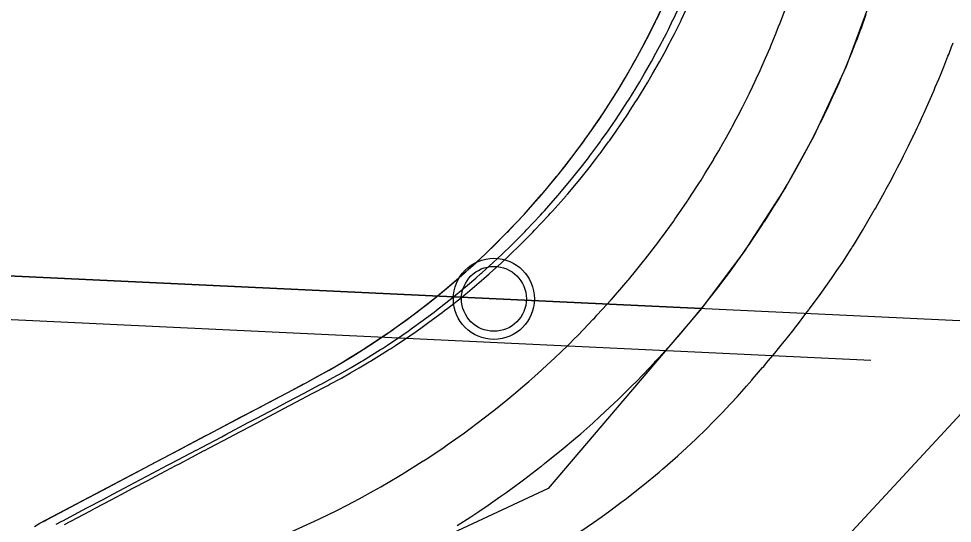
# Model space of a CAD drawing. Extents: x -70 to 701944, y -4 to 666871.
# Drawn here: x 668339.9 to 668397.5, y 655327.1 to 655358.2 of the extents above; entities that cross this region are included whole.
import ezdxf

# ---------------------------------------------------------------- set-up
doc = ezdxf.new("R2010")
doc.units = 0
for name, color, linetype in [('R_Detour', 7, 'Continuous'), ('R_No Plot', 7, 'Continuous'), ('R_Proposed Const Limits', 7, 'Continuous'), ('R_Proposed Road', 7, 'Continuous'), ('R_ROW', 7, 'Continuous'), ('R_Water', 7, 'Continuous')]:
    doc.layers.add(name, color=color, linetype=linetype)

msp = doc.modelspace()

# ---------------------------------------------------------------- linework, layer by layer
at = {"layer": 'R_Detour'}
msp.add_line((668521.837, 655333.706), (668306.48, 655343.87), dxfattribs=at)
at = {"layer": 'R_No Plot'}
msp.add_line((668199.858, 655346.223), (668392.433, 655337.134), dxfattribs=at)
for points in [[(668307.659, 655368.842), (668394.008, 655364.767), (668392.694, 655360.076), (668390.904, 655355.244), (668388.887, 655350.908), (668387.164, 655347.778), (668384.625, 655343.825), (668381.982, 655340.307), (668306.48, 655343.87)], [(668306.48, 655343.87), (668381.988, 655340.306), (668372.533, 655329.215), (668356.027, 655321.509), (668305.54, 655323.892)]]:
    msp.add_lwpolyline(points, close=True, dxfattribs=at)
msp.add_circle((668369.191, 655340.91), 2.5, dxfattribs=at)
at = {"layer": 'R_Proposed Const Limits'}
msp.add_lwpolyline([(668374.541, 655326.585), (668375.331, 655327.122), (668375.795, 655327.448), (668376.346, 655327.845), (668377.018, 655328.345), (668377.358, 655328.604), (668378.217, 655329.275), (668378.372, 655329.399), (668379.379, 655330.228), (668379.391, 655330.238), (668379.591, 655330.408), (668380.373, 655331.091), (668380.532, 655331.234), (668381.353, 655331.989), (668381.639, 655332.261), (668382.315, 655332.92), (668382.711, 655333.319), (668383.257, 655333.884), (668383.749, 655334.408), (668383.819, 655334.484), (668384.18, 655334.879), (668384.473, 655335.204), (668384.76, 655335.525), (668385.095, 655335.906), (668385.142, 655335.959), (668385.756, 655336.671), (668385.822, 655336.748), (668386.003, 655336.962), (668386.51, 655337.57), (668386.735, 655337.844), (668386.901, 655338.047), (668387.204, 655338.425), (668387.693, 655339.043), (668387.785, 655339.161), (668387.902, 655339.312), (668388.429, 655340.002), (668388.601, 655340.231), (668388.629, 655340.268), (668388.655, 655340.303), (668389.299, 655341.181), (668389.507, 655341.472), (668389.541, 655341.519), (668389.993, 655342.161), (668390.341, 655342.667), (668390.427, 655342.793), (668390.692, 655343.17), (668391.151, 655343.887), (668391.229, 655344.012), (668391.279, 655344.091), (668391.351, 655344.209), (668391.915, 655345.133), (668392, 655345.276), (668392.082, 655345.413), (668392.639, 655346.37), (668392.658, 655346.402), (668392.708, 655346.491), (668392.859, 655346.757), (668393.267, 655347.49), (668393.379, 655347.694), (668393.61, 655348.121), (668393.882, 655348.635), (668394.059, 655348.974), (668394.077, 655349.008), (668394.332, 655349.505), (668394.445, 655349.729), (668394.483, 655349.805), (668394.75, 655350.342), (668395.026, 655350.908), (668395.069, 655350.998), (668395.289, 655351.462), (668395.399, 655351.696), (668395.637, 655352.213), (668395.69, 655352.329), (668396.021, 655353.069), (668396.188, 655353.45), (668396.325, 655353.768), (668396.404, 655353.953), (668396.616, 655354.459), (668396.719, 655354.708), (668396.929, 655355.222), (668397.184, 655355.866), (668397.23, 655355.984), (668397.409, 655356.447), (668397.501, 655356.692)], dxfattribs=at)
at = {"layer": 'R_Proposed Road'}
msp.add_line((668341.204, 655327.071), (668357.575, 655335.722), dxfattribs=at)
for points in [[(668340.873, 655326.868), (668341.204, 655327.071), (668341.549, 655327.253), (668341.602, 655327.281), (668342.814, 655327.922), (668343.093, 655328.069), (668344.091, 655328.596), (668344.695, 655328.916), (668345.43, 655329.304), (668346.353, 655329.792), (668346.832, 655330.045), (668348.068, 655330.698), (668348.295, 655330.818), (668349.818, 655331.623), (668349.837, 655331.633), (668350.149, 655331.798), (668351.4, 655332.459), (668351.66, 655332.596), (668353.039, 655333.325), (668353.535, 655333.587), (668354.735, 655334.222), (668355.461, 655334.605), (668356.487, 655335.147), (668357.437, 655335.649), (668357.575, 655335.722), (668358.28, 655336.102), (668358.839, 655336.414), (668359.378, 655336.723), (668359.998, 655337.09), (668360.083, 655337.142), (668361.19, 655337.831), (668361.305, 655337.905), (668361.625, 655338.113), (668362.505, 655338.703), (668362.889, 655338.969), (668363.17, 655339.167), (668363.681, 655339.535), (668364.491, 655340.138), (668364.642, 655340.254), (668364.833, 655340.401), (668365.684, 655341.076), (668365.959, 655341.3), (668366.003, 655341.336), (668366.045, 655341.37), (668367.059, 655342.23), (668367.384, 655342.516), (668367.436, 655342.562), (668368.132, 655343.193), (668368.662, 655343.69), (668368.793, 655343.814), (668369.176, 655344.185), (668369.883, 655344.891), (668370.004, 655345.014), (668370.08, 655345.092), (668370.191, 655345.207), (668371.048, 655346.118), (668371.177, 655346.259), (668371.3, 655346.394), (668372.132, 655347.338), (668372.159, 655347.37), (668372.234, 655347.457), (668372.457, 655347.72), (668373.055, 655348.444), (668373.218, 655348.646), (668373.553, 655349.068), (668373.946, 655349.576), (668374.2, 655349.911), (668374.225, 655349.945), (668374.59, 655350.437), (668374.751, 655350.659), (668374.805, 655350.734), (668375.182, 655351.265), (668375.569, 655351.827), (668375.629, 655351.915), (668375.937, 655352.375), (668376.089, 655352.607), (668376.419, 655353.12), (668376.492, 655353.236), (668376.946, 655353.969), (668377.174, 655354.348), (668377.36, 655354.663), (668377.468, 655354.847), (668377.755, 655355.349), (668377.893, 655355.596), (668378.174, 655356.107), (668378.515, 655356.747), (668378.576, 655356.865), (668378.813, 655357.325), (668378.935, 655357.568), (668379.222, 655358.153), (668379.227, 655358.162), (668379.643, 655359.044)], [(668342.213, 655327.024), (668342.558, 655327.206), (668342.611, 655327.234), (668343.823, 655327.874), (668344.102, 655328.021), (668345.1, 655328.549), (668345.703, 655328.868), (668346.439, 655329.257), (668347.362, 655329.744), (668347.841, 655329.998), (668349.077, 655330.65), (668349.304, 655330.771), (668350.827, 655331.575), (668350.846, 655331.585), (668351.157, 655331.75), (668352.409, 655332.411), (668352.669, 655332.549), (668354.048, 655333.278), (668354.544, 655333.54), (668355.744, 655334.174), (668356.47, 655334.558), (668357.496, 655335.1), (668358.446, 655335.602), (668358.584, 655335.675), (668359.288, 655336.054), (668359.848, 655336.366), (668360.387, 655336.676), (668361.007, 655337.043), (668361.092, 655337.094), (668362.199, 655337.783), (668362.314, 655337.857), (668362.634, 655338.065), (668363.514, 655338.655), (668363.898, 655338.922), (668364.179, 655339.12), (668364.69, 655339.487), (668365.499, 655340.091), (668365.651, 655340.206), (668365.842, 655340.353), (668366.693, 655341.028), (668366.968, 655341.252), (668367.012, 655341.289), (668367.054, 655341.323), (668368.068, 655342.183), (668368.393, 655342.468), (668368.444, 655342.514), (668369.14, 655343.145), (668369.671, 655343.642), (668369.802, 655343.767), (668370.185, 655344.138), (668370.892, 655344.843), (668371.013, 655344.967), (668371.089, 655345.044), (668371.2, 655345.16), (668372.057, 655346.07), (668372.186, 655346.211), (668372.309, 655346.347), (668373.141, 655347.29), (668373.168, 655347.322), (668373.243, 655347.409), (668373.466, 655347.672), (668374.064, 655348.396), (668374.227, 655348.598), (668374.562, 655349.02), (668374.955, 655349.528), (668375.209, 655349.864), (668375.234, 655349.897), (668375.598, 655350.389), (668375.76, 655350.611), (668375.813, 655350.686), (668376.191, 655351.218), (668376.578, 655351.779), (668376.638, 655351.868), (668376.945, 655352.328), (668377.098, 655352.56), (668377.428, 655353.073), (668377.501, 655353.188), (668377.955, 655353.921), (668378.183, 655354.3), (668378.369, 655354.615), (668378.476, 655354.8), (668378.764, 655355.302), (668378.902, 655355.549), (668379.183, 655356.06), (668379.524, 655356.7), (668379.585, 655356.817), (668379.821, 655357.278), (668379.944, 655357.521), (668380.231, 655358.105), (668380.236, 655358.115), (668380.652, 655358.997)], [(668342.713, 655327), (668343.058, 655327.182), (668343.11, 655327.21), (668344.323, 655327.851), (668344.601, 655327.998), (668345.599, 655328.525), (668346.203, 655328.844), (668346.939, 655329.233), (668347.862, 655329.721), (668348.341, 655329.974), (668349.576, 655330.627), (668349.803, 655330.747), (668351.326, 655331.552), (668351.345, 655331.562), (668351.657, 655331.727), (668352.908, 655332.388), (668353.168, 655332.525), (668354.548, 655333.254), (668355.043, 655333.516), (668356.244, 655334.151), (668356.97, 655334.534), (668357.995, 655335.076), (668358.946, 655335.578), (668359.083, 655335.651), (668359.788, 655336.031), (668360.348, 655336.343), (668360.887, 655336.652), (668361.506, 655337.019), (668361.591, 655337.07), (668362.698, 655337.759), (668362.813, 655337.834), (668363.133, 655338.041), (668364.013, 655338.632), (668364.398, 655338.898), (668364.679, 655339.096), (668365.189, 655339.464), (668365.999, 655340.067), (668366.15, 655340.183), (668366.341, 655340.33), (668367.193, 655341.004), (668367.467, 655341.228), (668367.512, 655341.265), (668367.553, 655341.299), (668368.567, 655342.159), (668368.892, 655342.445), (668368.944, 655342.491), (668369.64, 655343.121), (668370.171, 655343.619), (668370.301, 655343.743), (668370.684, 655344.114), (668371.391, 655344.819), (668371.512, 655344.943), (668371.588, 655345.021), (668371.7, 655345.136), (668372.556, 655346.046), (668372.685, 655346.187), (668372.808, 655346.323), (668373.64, 655347.266), (668373.668, 655347.298), (668373.742, 655347.386), (668373.965, 655347.649), (668374.564, 655348.373), (668374.726, 655348.574), (668375.061, 655348.996), (668375.455, 655349.505), (668375.709, 655349.84), (668375.734, 655349.873), (668376.098, 655350.366), (668376.259, 655350.588), (668376.313, 655350.662), (668376.69, 655351.194), (668377.077, 655351.755), (668377.137, 655351.844), (668377.445, 655352.304), (668377.597, 655352.536), (668377.927, 655353.049), (668378, 655353.164), (668378.454, 655353.898), (668378.682, 655354.276), (668378.868, 655354.592), (668378.976, 655354.776), (668379.263, 655355.278), (668379.402, 655355.525), (668379.683, 655356.036), (668380.023, 655356.676), (668380.085, 655356.794), (668380.321, 655357.254), (668380.443, 655357.497), (668380.731, 655358.082), (668380.735, 655358.091), (668381.151, 655358.973)], [(668356.737, 655326.567), (668358.135, 655327.199), (668358.443, 655327.345), (668359.515, 655327.868), (668360.139, 655328.187), (668360.876, 655328.575), (668361.768, 655329.065), (668362.218, 655329.319), (668363.339, 655329.977), (668363.539, 655330.099), (668364.838, 655330.914), (668364.854, 655330.924), (668365.111, 655331.092), (668366.115, 655331.764), (668366.318, 655331.904), (668367.368, 655332.649), (668367.734, 655332.917), (668368.597, 655333.567), (668369.103, 655333.961), (668369.801, 655334.519), (668370.428, 655335.036), (668370.517, 655335.111), (668370.978, 655335.503), (668371.348, 655335.823), (668371.709, 655336.141), (668372.128, 655336.518), (668372.185, 655336.57), (668372.946, 655337.276), (668373.027, 655337.351), (668373.25, 655337.564), (668373.869, 655338.166), (668374.142, 655338.438), (668374.343, 655338.64), (668374.709, 655339.015), (668375.296, 655339.628), (668375.406, 655339.746), (668375.546, 655339.895), (668376.172, 655340.581), (668376.376, 655340.808), (668376.409, 655340.845), (668376.439, 655340.88), (668377.197, 655341.752), (668377.441, 655342.041), (668377.48, 655342.088), (668378.007, 655342.726), (668378.411, 655343.23), (668378.511, 655343.356), (668378.805, 655343.731), (668379.349, 655344.444), (668379.442, 655344.569), (668379.501, 655344.647), (668379.587, 655344.764), (668380.253, 655345.683), (668380.354, 655345.825), (668380.45, 655345.962), (668381.102, 655346.914), (668381.123, 655346.946), (668381.182, 655347.035), (668381.357, 655347.3), (668381.83, 655348.03), (668381.959, 655348.233), (668382.224, 655348.658), (668382.537, 655349.171), (668382.739, 655349.508), (668382.759, 655349.542), (668383.05, 655350.038), (668383.178, 655350.261), (668383.221, 655350.336), (668383.523, 655350.872), (668383.834, 655351.437), (668383.882, 655351.526), (668384.129, 655351.989), (668384.252, 655352.222), (668384.518, 655352.738), (668384.576, 655352.854), (668384.943, 655353.591), (668385.127, 655353.972), (668385.277, 655354.289), (668385.364, 655354.474), (668385.596, 655354.979), (668385.709, 655355.227), (668385.936, 655355.741), (668386.212, 655356.384), (668386.262, 655356.502), (668386.454, 655356.965), (668386.553, 655357.209), (668386.786, 655357.796), (668386.79, 655357.805), (668387.127, 655358.691)], [(668366.93, 655326.944), (668367.765, 655327.479), (668368.257, 655327.803), (668368.845, 655328.199), (668369.562, 655328.697), (668369.927, 655328.955), (668370.844, 655329.623), (668371.009, 655329.746), (668372.088, 655330.572), (668372.101, 655330.582), (668372.316, 655330.751), (668373.162, 655331.432), (668373.334, 655331.573), (668374.227, 655332.325), (668374.54, 655332.596), (668375.282, 655333.252), (668375.72, 655333.649), (668376.325, 655334.211), (668376.872, 655334.732), (668376.95, 655334.808), (668377.354, 655335.202), (668377.679, 655335.525), (668377.996, 655335.845), (668378.366, 655336.223), (668378.417, 655336.276), (668379.091, 655336.986), (668379.162, 655337.062), (668379.361, 655337.276), (668379.913, 655337.881), (668380.157, 655338.154), (668380.336, 655338.357), (668380.665, 655338.734), (668381.192, 655339.35), (668381.291, 655339.468), (668381.416, 655339.618), (668381.982, 655340.306), (668382.166, 655340.535), (668382.195, 655340.572), (668382.223, 655340.607), (668382.91, 655341.482), (668383.132, 655341.773), (668383.168, 655341.819), (668383.647, 655342.46), (668384.016, 655342.965), (668384.107, 655343.091), (668384.376, 655343.468), (668384.874, 655344.183), (668384.96, 655344.308), (668385.014, 655344.387), (668385.093, 655344.504), (668385.706, 655345.426), (668385.798, 655345.568), (668385.887, 655345.706), (668386.489, 655346.66), (668386.509, 655346.692), (668386.563, 655346.781), (668386.726, 655347.046), (668387.164, 655347.778), (668387.283, 655347.982), (668387.53, 655348.408), (668387.821, 655348.921), (668388.009, 655349.26), (668388.028, 655349.293), (668388.299, 655349.79), (668388.419, 655350.014), (668388.459, 655350.089), (668388.742, 655350.625), (668389.032, 655351.191), (668389.077, 655351.281), (668389.309, 655351.744), (668389.424, 655351.978), (668389.674, 655352.495), (668389.729, 655352.611), (668390.074, 655353.349), (668390.247, 655353.731), (668390.389, 655354.048), (668390.471, 655354.233), (668390.69, 655354.739), (668390.796, 655354.987), (668391.012, 655355.502), (668391.274, 655356.145), (668391.321, 655356.263), (668391.503, 655356.726), (668391.597, 655356.971), (668391.819, 655357.558), (668391.823, 655357.568), (668392.145, 655358.454)]]:
    msp.add_lwpolyline(points, dxfattribs=at)
msp.add_arc((668334.214, 655379.929), 50, 297.8545, 357.29792, dxfattribs=at)
at = {"layer": 'R_ROW'}
msp.add_lwpolyline([(668379.347, 655858.103), (668375.984, 655777.075), (668370.365, 655679.231), (668386.889, 655520.275), (668407.117, 655376.161), (668401.283, 655337.393), (668367.527, 655300.944), (668336.131, 654741.803), (668319.024, 654252.065), (668346.246, 654066.793), (668364.915, 653986.529), (668401.009, 653983.179), (668425.779, 653872.163), (668398.632, 653868.034), (668433.788, 653730.983), (668450.992, 653639.156), (668466.964, 653535.35), (668502.126, 653505.818)], dxfattribs=at)
at = {"layer": 'R_Water'}
msp.add_circle((668369.191, 655340.91), 2, dxfattribs=at)

doc.saveas('drawing.dxf')
